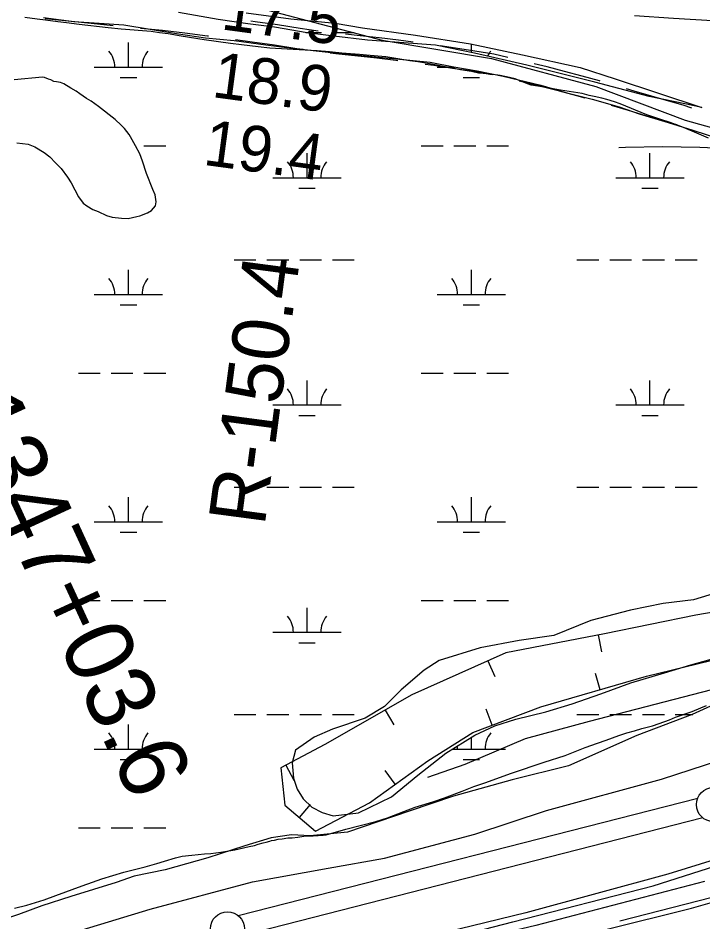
# Model space of a CAD drawing. Extents: x 3445503 to 3483459, y 540493 to 566012.
# Drawn here: x 3469633 to 3470635, y 548005 to 549328 of the extents above; entities that cross this region are included whole.
import ezdxf

# ---------------------------------------------------------------- set-up
doc = ezdxf.new("R2010")
doc.units = 0
for name, color, linetype in [('V-BORW-LINE', 7, 'Continuous'), ('V-DTCH-CNTR', 7, 'Continuous'), ('V-LEVE-TOET', 7, 'Continuous'), ('V-RIVR-RANG', 7, 'Continuous'), ('V-RIVR-RANG-IDEN', 7, 'Continuous'), ('V-ROAD-CNTR', 7, 'Continuous'), ('V-SITE-VEGE', 7, 'Continuous'), ('V-SURV-IDEN', 7, 'Continuous'), ('V-SURV-LINE', 7, 'Continuous'), ('V-TOPO-MINR', 7, 'Continuous'), ('V-TOPO-SHOR', 7, 'Continuous'), ('V-WETL-SWMP', 7, 'Continuous')]:
    doc.layers.add(name, color=color, linetype=linetype)

msp = doc.modelspace()

# ---------------------------------------------------------------- linework, layer by layer
at = {"layer": 'V-BORW-LINE'}
for p, q in [((3470481.9, 548425.4), (3470486.6, 548400.9)), ((3470320.3, 548387.6), (3470330.5, 548364.8)), ((3470484.7, 548345.2), (3470477.8, 548369.2)), ((3470170.2, 548315.6), (3470182.6, 548293.9)), ((3470326.5, 548293.3), (3470317.7, 548316.7)), ((3470024.5, 548234.9), (3470036.2, 548212.8)), ((3470184.9, 548206.9), (3470170.3, 548227.1)), ((3470044.5, 548158.1), (3470060.7, 548177.1))]:
    msp.add_line(p, q, dxfattribs=at)
for points in [[(3470017.5, 548231.2), (3470023.1, 548176.2), (3470067.9, 548138.3), (3470147.2, 548179.6), (3470232.7, 548241.4), (3470298.4, 548282.7), (3470398.1, 548320.1), (3470552.7, 548364.9), (3470721, 548406.2), (3470898.6, 548463.3), (3470969, 548513.6), (3471042.7, 548543.8), (3471044.4, 548646.9), (3471013.3, 548815.7), (3470986.1, 548918.8), (3470975.3, 548945.6)], [(3470905.3, 548935.8), (3470906.8, 548918.8), (3470917, 548825.9), (3470954.9, 548722.8), (3470979.3, 548630), (3470958.3, 548557.4), (3470903.4, 548502.5), (3470786.7, 548482.1), (3470624.7, 548454.4), (3470491, 548427.2), (3470346.6, 548399.4), (3470208.9, 548337.7), (3470081.5, 548265.2), (3470017.5, 548231.2)], [(3470786.7, 548482.1), (3470624.7, 548454.4), (3470491, 548427.2), (3470346.6, 548399.4), (3470208.9, 548337.7), (3470081.5, 548265.2), (3470017.5, 548231.2)], [(3470017.5, 548231.2), (3470023.1, 548176.2), (3470067.9, 548138.3), (3470147.2, 548179.6), (3470232.7, 548241.4), (3470298.4, 548282.7), (3470398.1, 548320.1), (3470552.7, 548364.9), (3470721, 548406.2)]]:
    msp.add_lwpolyline(points, dxfattribs=at)
at = {"layer": 'V-DTCH-CNTR'}
msp.add_lwpolyline([(3470491.2, 547994), (3470618.7, 548025.4), (3470731.2, 548058), (3470848.5, 548120.2), (3470866.4, 548065), (3470942.8, 547807.3), (3471088.8, 547849.8), (3471207.1, 547892.3)], dxfattribs=at)
at = {"layer": 'V-LEVE-TOET'}
for points in [[(3469536.9, 547944.8), (3469676.7, 547978.9), (3469826.2, 548024), (3469975.7, 548063.9), (3470086.6, 548084.2), (3470169.2, 548099), (3470301.3, 548133.7), (3470406.3, 548168.7), (3470574.5, 548214.6), (3470660.1, 548242.4), (3470772.1, 548297.6), (3470877.5, 548352), (3470970.1, 548399.9), (3471071.8, 548450.4), (3471188.9, 548506.9), (3471290.5, 548556.8), (3471367, 548607.7), (3471443.5, 548645.1), (3471502.7, 548678.6), (3471527.7, 548694.9), (3471531.6, 548698.8), (3471541.2, 548704.4), (3471550.2, 548708.3)], [(3471621, 548601.6), (3471506.2, 548537.2), (3471394.4, 548480.6), (3471210.1, 548381.6), (3471023.6, 548281.8), (3470852.4, 548188.3), (3470705.2, 548112.8), (3470583.9, 548075.5), (3470376.1, 548018.9), (3470220, 547980.5), (3470057.8, 547940.5), (3469854.5, 547893.9), (3469668.3, 547845.2), (3469503.8, 547801.4), (3469347.7, 547757.5), (3469274.4, 547733.7)]]:
    msp.add_lwpolyline(points, dxfattribs=at)
at = {"layer": 'V-ROAD-CNTR'}
for points in [[(3469939, 549356), (3470165.7, 549295.9), (3470325.5, 549269), (3470478.4, 549228.2), (3470609.3, 549178.8), (3470731.9, 549144.5)], [(3469772, 549317), (3469739.5, 549320.3), (3469687.1, 549325.8), (3469672.5, 549327.4)], [(3470072.1, 549309), (3470045.4, 549313.2), (3470012.5, 549318.2), (3469979.6, 549322.9), (3469973.2, 549323.8)], [(3469911.2, 549301.8), (3469909.9, 549302), (3469877, 549306.1), (3469844.3, 549310), (3469811.9, 549313.1)], [(3470211.2, 549293.1), (3470189.4, 549296), (3470161.4, 549299.4), (3470133.4, 549302.5), (3470111.9, 549304.8)], [(3470049.8, 549282.1), (3470040.9, 549283.5), (3470008.2, 549288.5), (3469975.4, 549293.2), (3469950.9, 549296.6)], [(3470188.8, 549265.8), (3470185.7, 549266.2), (3470157.9, 549269.6), (3470130.2, 549272.7), (3470102.4, 549275.6), (3470089.5, 549276.8)], [(3470349.4, 549270.8), (3470329.3, 549275.4), (3470301.1, 549280), (3470273.2, 549284.4), (3470250.8, 549287.7)], [(3470327.3, 549245.1), (3470323.5, 549245.9), (3470296.3, 549250.4), (3470268.7, 549254.7), (3470241.1, 549258.8), (3470228.5, 549260.5)], [(3470485, 549236), (3470483.9, 549236.4), (3470458.3, 549243.4), (3470432.7, 549250.3), (3470407, 549256.9), (3470388.3, 549261.5)], [(3470463, 549211), (3470450.4, 549214.5), (3470425.1, 549221.3), (3470399.7, 549227.8), (3470374.2, 549234.1), (3470366.2, 549236)], [(3470619.2, 549196.4), (3470606.1, 549200.6), (3470590.6, 549205.3), (3470575, 549209.7), (3470559.8, 549213.8), (3470534.7, 549221.5), (3470523.4, 549224.9)], [(3470597.5, 549171.9), (3470597.2, 549171.9), (3470582.1, 549176.5), (3470567, 549180.8), (3470551.5, 549185), (3470526.1, 549192.8), (3470501.5, 549200.1)], [(3470660.8, 548348.6), (3470468.6, 548298.7), (3470375.1, 548273.4), (3470286.8, 548235.8), (3470232, 548216.7)], [(3470637.6, 548064.8), (3470390.5, 548000.2), (3470150, 547943), (3469855.5, 547866.5), (3469723.1, 547829.1), (3469653.2, 547811), (3469332.2, 547700.6), (3469011.5, 547584.9), (3468926.9, 547558.3), (3468816.9, 547519)]]:
    msp.add_lwpolyline(points, dxfattribs=at)
at = {"layer": 'V-SITE-VEGE'}
for points in [[(3470106.7, 549277), (3470088.6, 549278.9), (3470070.5, 549280.5), (3470044, 549281.8), (3470026.8, 549283), (3470001.1, 549284.4), (3469984.3, 549286), (3469959.6, 549288.9), (3469943.7, 549291), (3469905.2, 549296.4), (3469871.4, 549301.7), (3469852.6, 549305.1), (3469839.8, 549306.7), (3469827.4, 549308.6), (3469783.6, 549312.2), (3469764.6, 549314.1), (3469722, 549319), (3469703.4, 549321.5), (3469691, 549322.8), (3469672.9, 549325), (3469660.7, 549326.7), (3469642.4, 549329)], [(3470643.2, 549152.3), (3470629.5, 549158.4), (3470606.9, 549167.9), (3470587.2, 549175.5), (3470573.7, 549179.8), (3470553.3, 549186.7), (3470513.9, 549202.8), (3470505.9, 549205.8), (3470494.6, 549209.2), (3470487.1, 549210.9), (3470476, 549213.3), (3470468.5, 549215.2), (3470458.5, 549218), (3470452.3, 549219.1), (3470426.7, 549222.6), (3470418.5, 549224.1), (3470405.5, 549226.8), (3470396.6, 549228.3), (3470383.8, 549230.2), (3470380, 549231.7), (3470368.5, 549236.1), (3470360.3, 549239.3), (3470347.9, 549242.5), (3470338.4, 549244.2), (3470320.5, 549246.5), (3470306.8, 549247.7), (3470296.6, 549250.1), (3470280.1, 549252.6), (3470247.8, 549258.7), (3470235.2, 549261.3), (3470218.1, 549264.2), (3470206.2, 549265.9), (3470170.8, 549271.4), (3470148.1, 549273.6), (3470132.4, 549274.8), (3470106.7, 549277)], [(3469631, 549145.8), (3469647.3, 549143.9), (3469657.3, 549140), (3469671.1, 549131.5), (3469679.3, 549125.2), (3469687.5, 549116.4), (3469695.8, 549107.9), (3469705.1, 549095.4), (3469710.5, 549087), (3469721.3, 549066.8), (3469728.2, 549057.3), (3469733.3, 549053.4), (3469742.2, 549048.2), (3469749.9, 549045.1), (3469761.9, 549039.5), (3469770.3, 549037.1), (3469784.2, 549035.5), (3469793.9, 549034.9), (3469806.7, 549038.1), (3469810.9, 549039), (3469822.1, 549043.3), (3469827.8, 549046.6), (3469833.8, 549053.5), (3469835, 549059.5), (3469833.4, 549069.4), (3469829.8, 549077.6), (3469820.6, 549100.9), (3469814.9, 549118.8), (3469811.1, 549129.5), (3469804.8, 549141.4), (3469797.2, 549154.4), (3469795.2, 549158.1), (3469788.3, 549166.9), (3469783.8, 549171.5), (3469774.7, 549179.6), (3469750.5, 549199.1), (3469739.6, 549206.7), (3469732.7, 549210.8), (3469722.9, 549217.6), (3469717.6, 549221.1), (3469709.8, 549225.9), (3469699.6, 549232), (3469695, 549234), (3469688.8, 549235.2), (3469685.2, 549235.6), (3469680.6, 549237.8), (3469677, 549238.9), (3469671.5, 549241.3), (3469668.4, 549241.9), (3469627.2, 549237.8)], [(3470083.5, 548132.9), (3470112.6, 548141.1), (3470156.5, 548152.5), (3470173.4, 548157.9), (3470197.4, 548167.2), (3470214.1, 548173.3), (3470239.9, 548181.4), (3470257.1, 548187.3), (3470282.6, 548196.8), (3470299.8, 548203.5), (3470316.1, 548209.2), (3470354.8, 548223.4), (3470402.9, 548239.2), (3470433.5, 548249.2), (3470450.4, 548256), (3470462.8, 548260.7), (3470481, 548267), (3470493.6, 548271.5), (3470511.9, 548278.3), (3470523.8, 548282.2), (3470535.2, 548285.3), (3470545.8, 548288.7), (3470561.4, 548292.6), (3470571.1, 548296), (3470586.1, 548301.4), (3470595.3, 548305.3), (3470619.3, 548313.2), (3470632.3, 548318.6), (3470640.5, 548322.2)], [(3469627.5, 548025.8), (3469645.6, 548029.9), (3469670.9, 548037.6), (3469687.8, 548044.1), (3469726.6, 548058.1), (3469741.8, 548063.8), (3469755.4, 548068.3), (3469787.6, 548078.3), (3469818.5, 548086.2), (3469835.6, 548091), (3469847.1, 548094.6), (3469863, 548099.2), (3469872.9, 548101.5), (3469887, 548103.3), (3469896.3, 548104.1), (3469905.8, 548105), (3469915, 548105.8), (3469929.4, 548107.4), (3469938.4, 548108.8), (3469950.1, 548111.1), (3469956.5, 548112.3), (3469970.8, 548115.7), (3469979, 548117.5), (3469984.3, 548119.1), (3469991.7, 548121.2), (3469995.9, 548122.1), (3470001.2, 548123.7), (3470003.9, 548124.6), (3470008.1, 548125.3), (3470013.6, 548126.6), (3470019.3, 548126.9), (3470027.7, 548128.3), (3470033.9, 548128.6), (3470042, 548129.5), (3470045.3, 548130.2), (3470051.1, 548130.9), (3470056.1, 548131.2), (3470064.5, 548131.2), (3470079.1, 548132.5), (3470083.5, 548132.9)]]:
    msp.add_lwpolyline(points, dxfattribs=at)
at = {"layer": 'V-SURV-LINE'}
for points in [[(3469954.8, 548014.8), (3470627.6, 548186.8)], [(3469954.8, 548014.8), (3470627.6, 548186.8)], [(3470635, 548157.7), (3469962.3, 547985.8)], [(3470635, 548157.7), (3469962.3, 547985.8)]]:
    msp.add_lwpolyline(points, dxfattribs=at)
for centre in [(3470650.6, 548177.2), (3469939.2, 547995.3)]:
    msp.add_circle(centre, 25, dxfattribs=at)
at = {"layer": 'V-TOPO-MINR'}
for points in [[(3470535.1, 549332), (3470592.2, 549328.2), (3470649.3, 549324.7), (3470706.4, 549321.6), (3470763.6, 549318.8), (3470847.7, 549315), (3470862.8, 549314.2), (3470877.9, 549313.2), (3470892.9, 549311.9), (3471551.6, 549163.2)], [(3470512.3, 549138.7), (3470521.9, 549139.4), (3470576.2, 549140.3), (3470630.6, 549139.4), (3470819.7, 549130.9), (3470842.1, 549129.6), (3470864.6, 549128.1), (3470887, 549126.2), (3470909.3, 549124), (3471053.4, 549108.3), (3471081.6, 549104.6), (3471109.5, 549099.9), (3471137.3, 549093.9), (3471164.8, 549086.9), (3471219.6, 549071.7)]]:
    msp.add_lwpolyline(points, dxfattribs=at)
at = {"layer": 'V-TOPO-SHOR'}
for points in [[(3469545.7, 547783.9), (3469673.9, 547823.6), (3469843.8, 547872.2), (3470015.4, 547918.4), (3470189.2, 547962.4), (3470356.9, 548005.5), (3470562.4, 548058.3), (3470733.8, 548113), (3470823.3, 548157.1), (3470967.4, 548236.4), (3471133.1, 548326), (3471259.5, 548397.5), (3471447.6, 548498.8), (3471614.9, 548586.1), (3471676.5, 548629.2), (3471699.3, 548642)], [(3470513.5, 548006.9), (3470686.7, 548051.5), (3470770.8, 548091.1), (3470835.2, 548125.7), (3470845.1, 548125.7), (3470929.2, 547809)]]:
    msp.add_lwpolyline(points, dxfattribs=at)
at = {"layer": 'V-WETL-SWMP'}
for p, q in [((3470053.8, 549307.3), (3470076.9, 549307.3)), ((3470092.9, 549307.3), (3470124.9, 549307.3)), ((3469794.3, 549256.5), (3469794.3, 549292.5)), ((3470296.2, 549277.7), (3470296.2, 549290.1)), ((3469744.3, 549256.5), (3469844.3, 549256.5)), ((3470246.2, 549256.5), (3470272.1, 549256.5)), ((3469782.3, 549241.1), (3469806.3, 549241.1)), ((3470284.2, 549241.1), (3470308.2, 549241.1)), ((3469816.9, 549141.1), (3469848.9, 549141.1)), ((3470222.8, 549141.1), (3470254.8, 549141.1)), ((3470270.8, 549141.1), (3470302.8, 549141.1)), ((3470318.8, 549141.1), (3470350.8, 549141.1)), ((3470055.7, 549094.7), (3470055.7, 549130.7)), ((3470557.6, 549094.7), (3470557.6, 549130.7)), ((3470005.7, 549094.7), (3470105.7, 549094.7)), ((3470507.6, 549094.7), (3470607.6, 549094.7)), ((3470043.7, 549079.2), (3470067.7, 549079.2)), ((3470545.6, 549079.2), (3470569.6, 549079.2)), ((3469948.9, 548974.6), (3469980.9, 548974.6)), ((3469996.9, 548974.6), (3470028.9, 548974.6)), ((3470044.9, 548974.6), (3470076.9, 548974.6)), ((3470092.9, 548974.6), (3470124.9, 548974.6)), ((3470450.8, 548974.6), (3470482.8, 548974.6)), ((3470498.8, 548974.6), (3470530.8, 548974.6)), ((3470546.8, 548974.6), (3470578.8, 548974.6)), ((3470594.8, 548974.6), (3470626.8, 548974.6)), ((3469794.3, 548923.8), (3469794.3, 548959.8)), ((3470296.2, 548923.8), (3470296.2, 548959.8)), ((3469744.3, 548923.8), (3469844.3, 548923.8)), ((3470246.2, 548923.8), (3470346.2, 548923.8)), ((3469782.3, 548908.4), (3469806.3, 548908.4)), ((3470284.2, 548908.4), (3470308.2, 548908.4)), ((3469720.9, 548808.4), (3469752.9, 548808.4)), ((3469768.9, 548808.4), (3469800.9, 548808.4)), ((3469816.9, 548808.4), (3469848.9, 548808.4)), ((3470222.8, 548808.4), (3470254.8, 548808.4)), ((3470270.8, 548808.4), (3470302.8, 548808.4)), ((3470318.8, 548808.4), (3470350.8, 548808.4)), ((3470055.7, 548762), (3470055.7, 548798)), ((3470557.6, 548762), (3470557.6, 548798)), ((3470005.7, 548762), (3470105.7, 548762)), ((3470507.6, 548762), (3470607.6, 548762)), ((3470043.7, 548746.5), (3470067.7, 548746.5)), ((3470545.6, 548746.5), (3470569.6, 548746.5)), ((3469948.9, 548641.9), (3469980.9, 548641.9)), ((3469996.9, 548641.9), (3470028.9, 548641.9)), ((3470044.9, 548641.9), (3470076.9, 548641.9)), ((3470092.9, 548641.9), (3470124.9, 548641.9)), ((3470450.8, 548641.9), (3470482.8, 548641.9)), ((3470498.8, 548641.9), (3470530.8, 548641.9)), ((3470546.8, 548641.9), (3470578.8, 548641.9)), ((3470594.8, 548641.9), (3470626.8, 548641.9)), ((3469794.3, 548591.2), (3469794.3, 548627.2)), ((3470296.2, 548591.2), (3470296.2, 548627.2)), ((3469744.3, 548591.2), (3469844.3, 548591.2)), ((3470246.2, 548591.2), (3470346.2, 548591.2)), ((3469782.3, 548575.7), (3469806.3, 548575.7)), ((3470284.2, 548575.7), (3470308.2, 548575.7)), ((3469720.9, 548475.7), (3469752.9, 548475.7)), ((3469768.9, 548475.7), (3469800.9, 548475.7)), ((3469816.9, 548475.7), (3469848.9, 548475.7)), ((3470222.8, 548475.7), (3470254.8, 548475.7)), ((3470270.8, 548475.7), (3470302.8, 548475.7)), ((3470318.8, 548475.7), (3470350.8, 548475.7)), ((3470055.7, 548429.3), (3470055.7, 548465.3)), ((3470005.7, 548429.3), (3470105.7, 548429.3)), ((3470043.7, 548413.9), (3470067.7, 548413.9)), ((3469948.9, 548309.2), (3469980.9, 548309.2)), ((3469996.9, 548309.2), (3470028.9, 548309.2)), ((3470044.9, 548309.2), (3470076.9, 548309.2)), ((3470092.9, 548309.2), (3470124.9, 548309.2)), ((3470450.8, 548309.2), (3470482.8, 548309.2)), ((3470498.8, 548309.2), (3470530.8, 548309.2)), ((3470546.8, 548309.2), (3470578.8, 548309.2)), ((3470594.8, 548309.2), (3470620.4, 548309.2)), ((3469794.3, 548258.5), (3469794.3, 548294.5)), ((3470296.2, 548258.5), (3470296.2, 548275.4)), ((3469744.3, 548258.5), (3469844.3, 548258.5)), ((3470269, 548258.5), (3470346.2, 548258.5)), ((3469782.3, 548243.1), (3469806.3, 548243.1)), ((3470284.2, 548243.1), (3470308.2, 548243.1)), ((3469720.9, 548143.1), (3469752.9, 548143.1)), ((3469768.9, 548143.1), (3469800.9, 548143.1)), ((3469816.9, 548143.1), (3469848.9, 548143.1)), ((3470055.7, 548131.5), (3470055.7, 548132.6))]:
    msp.add_line(p, q, dxfattribs=at)
for points in [[(3470633.6, 549197.5), (3470611, 549202.2), (3470556.3, 549213.5), (3470477.1, 549234.7), (3470377.2, 549259.2), (3470300.8, 549276.8), (3470243.7, 549288.6), (3470144.4, 549296.1), (3470094.9, 549301.6), (3470056.1, 549306.9), (3470008.2, 549315.2), (3469969, 549320), (3469925.5, 549326), (3469867.7, 549336.6)], [(3469966.8, 549336.1), (3470031.9, 549327), (3470096.9, 549320.6), (3470137.1, 549314), (3470214.6, 549303.5), (3470294.9, 549290.4), (3470371.1, 549274.4)], [(3469669.8, 549329.1), (3469714.1, 549323.5), (3469751.3, 549321), (3469787.7, 549318.2), (3469826.2, 549311.8), (3469867.7, 549305.4), (3469906.9, 549299.3), (3469948.9, 549295.3), (3469995.6, 549289), (3470030, 549284.5), (3470091, 549277.9), (3470186.4, 549268.7), (3470235.8, 549263.6), (3470270.7, 549256.8), (3470304.8, 549251.1), (3470342.8, 549243.1), (3470397.9, 549230.1), (3470435.9, 549218.9), (3470473.2, 549209.7), (3470512.8, 549198.6), (3470542.1, 549188.1), (3470584.2, 549175.4), (3470620.6, 549164.2), (3470659.5, 549151.5)], [(3470371.1, 549274.4), (3470455.6, 549255.7), (3470506.9, 549239.5), (3470633.6, 549197.5)], [(3469631, 549145.8), (3469647.3, 549143.9), (3469657.3, 549140), (3469671.1, 549131.5), (3469679.3, 549125.2), (3469687.5, 549116.4), (3469695.8, 549107.9), (3469705.1, 549095.4), (3469710.5, 549087), (3469721.3, 549066.8), (3469728.2, 549057.3), (3469733.3, 549053.4), (3469742.2, 549048.2), (3469749.9, 549045.1), (3469761.9, 549039.5), (3469770.3, 549037.1), (3469784.2, 549035.5), (3469793.9, 549034.9), (3469806.7, 549038.1), (3469810.9, 549039), (3469822.1, 549043.3), (3469827.8, 549046.6), (3469833.8, 549053.5), (3469835, 549059.5), (3469833.4, 549069.4), (3469829.8, 549077.6), (3469820.6, 549100.9), (3469814.9, 549118.8), (3469811.1, 549129.5), (3469804.8, 549141.4), (3469797.2, 549154.4), (3469795.2, 549158.1), (3469788.3, 549166.9), (3469783.8, 549171.5), (3469774.7, 549179.6), (3469750.5, 549199.1), (3469739.6, 549206.7), (3469732.7, 549210.8), (3469722.9, 549217.6), (3469717.6, 549221.1), (3469709.8, 549225.9), (3469699.6, 549232), (3469695, 549234), (3469688.8, 549235.2), (3469685.2, 549235.6), (3469680.6, 549237.8), (3469677, 549238.9), (3469671.5, 549241.3), (3469668.4, 549241.9), (3469627.2, 549237.8)], [(3470695.1, 548499.2), (3470621.3, 548476.9), (3470577.1, 548471.4), (3470529.3, 548461.5), (3470470.9, 548446.8), (3470416.9, 548424.7), (3470366.3, 548417.5), (3470309.1, 548406.8), (3470249.1, 548388.1), (3470227.1, 548374.1), (3470193.3, 548345), (3470169, 548320.7), (3470141, 548303.8), (3470092.9, 548287.6), (3470066.1, 548276), (3470039, 548256.8), (3470034, 548238.1), (3470036.1, 548216), (3470041.4, 548199.8), (3470050.2, 548185.7), (3470062.6, 548173.5), (3470077.7, 548165.7), (3470093.9, 548160.7), (3470131.1, 548165), (3470179.1, 548188.7), (3470218, 548220.2)], [(3470218, 548220.2), (3470258.9, 548252.2), (3470301.4, 548278.6), (3470330.5, 548292.3), (3470361.3, 548302), (3470405.1, 548312.7), (3470443.8, 548324.4), (3470486, 548339.4), (3470529.8, 548355.6), (3470579.1, 548370.2), (3470617.3, 548381.6), (3470656, 548392.2)], [(3470689.2, 548340.6), (3470619.5, 548308.8), (3470538.7, 548278.5), (3470438.6, 548233.8), (3470356.1, 548213.4), (3470270.1, 548189.4), (3470205.4, 548167.5), (3470114.7, 548136.7), (3470060.1, 548131.2), (3470032.8, 548132.9), (3470003.2, 548128.3), (3469964.6, 548117), (3469910.5, 548099.1), (3469847.8, 548081.6), (3469802.8, 548072.6), (3469776.3, 548063.3), (3469710.1, 548042.6), (3469667.5, 548028.8), (3469633.2, 548016.3), (3469601.2, 548005.7)]]:
    msp.add_lwpolyline(points, dxfattribs=at)
for centre, start, end in [((3469739, 549257), 359.2282, 40.7718), ((3469849.5, 549257), 139.2282, 180.7718), ((3470351.5, 549257), 139.2282, 154.0966), ((3470000.5, 549095.1), 359.2282, 40.7718), ((3470111, 549095.1), 139.2282, 180.7718), ((3470502.4, 549095.1), 359.2282, 40.7718), ((3470612.9, 549095.1), 139.2282, 180.7718), ((3469739, 548924.3), 359.2282, 40.7718), ((3469849.5, 548924.3), 139.2282, 180.7718), ((3470240.9, 548924.3), 359.2282, 40.7718), ((3470351.4, 548924.3), 139.2282, 180.7718), ((3470000.5, 548762.5), 359.2282, 40.7718), ((3470111, 548762.5), 139.2282, 180.7718), ((3470502.4, 548762.5), 359.2282, 40.7718), ((3470612.9, 548762.5), 139.2282, 180.7718), ((3469739, 548591.6), 359.2282, 40.7718), ((3469849.5, 548591.6), 139.2282, 180.7718), ((3470240.9, 548591.6), 359.2282, 40.7718), ((3470351.4, 548591.6), 139.2282, 180.7718), ((3470000.5, 548429.8), 359.2282, 40.7718), ((3470111, 548429.8), 139.2282, 180.7718), ((3469739, 548259), 359.2282, 40.7718), ((3469849.5, 548259), 139.2282, 180.7718), ((3470351.4, 548259), 139.2282, 180.7718), ((3470240.9, 548259), 359.2282, 6.2675)]:
    msp.add_arc(centre, 35.2, start, end, dxfattribs=at)

# ---------------------------------------------------------------- texts
at = {"layer": 'V-RIVR-RANG'}
for s, p in [('17.5', (3469928.4, 549312)), ('18.9', (3469915, 549212.9)), ('19.4', (3469902.2, 549113.7))]:
    msp.add_text(s, height=67, rotation=352.3283, dxfattribs=at).set_placement(p)
at = {"layer": 'V-RIVR-RANG-IDEN'}
msp.add_text('R-150.4', height=83, rotation=82.4664, dxfattribs=at).set_placement((3469993.5, 548583.6))
at = {"layer": 'V-SURV-IDEN'}
msp.add_text('1347+03.6', height=100, rotation=294.739, dxfattribs=at).set_placement((3469533.9, 548756.3))

doc.saveas('drawing.dxf')
